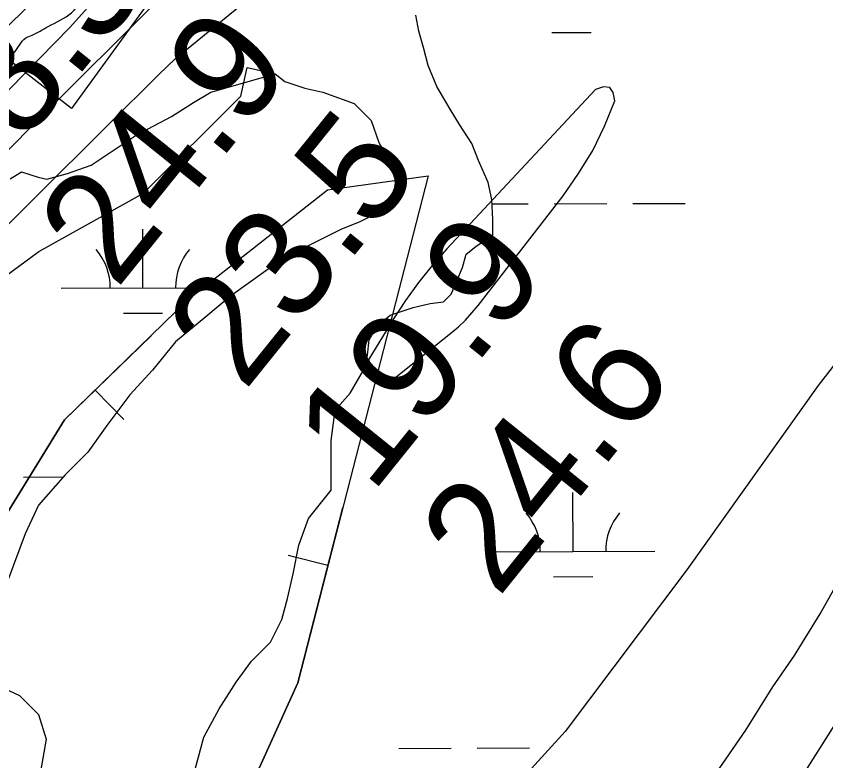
# Model space of a CAD drawing. Extents: x 3361039 to 3398939, y 576572 to 602007.
# Drawn here: x 3386340.3 to 3386835.1, y 596399.3 to 596854.6 of the extents above; entities that cross this region are included whole.
import ezdxf

# ---------------------------------------------------------------- set-up
doc = ezdxf.new("R2010")
doc.units = 0
for name, color, linetype in [('V-BORW-LINE', 7, 'Continuous'), ('V-LEVE-TOET', 7, 'Continuous'), ('V-RIVR-EDGE', 7, 'Continuous'), ('V-RIVR-RANG', 7, 'Continuous'), ('V-RRAP-RVMT', 7, 'Continuous'), ('V-SITE-VEGE', 7, 'Continuous'), ('V-SURV-LINE', 7, 'Continuous'), ('V-TOPO-DPTH', 7, 'Continuous'), ('V-TOPO-MINR', 7, 'Continuous'), ('V-WETL-SWMP', 7, 'Continuous')]:
    doc.layers.add(name, color=color, linetype=linetype)

msp = doc.modelspace()

# ---------------------------------------------------------------- linework, layer by layer
at = {"layer": 'V-BORW-LINE'}
for p, q in [((3386388.58, 596625.93), (3386406.03, 596608.03)), ((3386530.76, 596518.68), (3386506.55, 596524.91))]:
    msp.add_line(p, q, dxfattribs=at)
for points in [[(3386592.09, 596756.95), (3386557.44, 596622.36), (3386512.33, 596447.09), (3386424.94, 596254.07), (3386259.36, 596059.86), (3386193.52, 595933.48), (3386139.53, 595794.22), (3386089.53, 595638.75), (3386007, 595506.43), (3385922.35, 595447.79), (3385829.17, 595457.64), (3385823.31, 595497.45), (3385903.25, 595618.68), (3385974.68, 595841.6), (3386034.55, 596064.57), (3386134.35, 596265.18), (3386261.07, 596431.21), (3386369.91, 596607.72), (3386445.61, 596681.55), (3386530.53, 596748.41), (3386592.09, 596756.95)], [(3386422.71, 596659.22), (3386369.91, 596607.72), (3386261.07, 596431.21), (3386134.35, 596265.18), (3386034.55, 596064.57), (3385974.68, 595841.6), (3385903.25, 595618.68), (3385823.31, 595497.45), (3385829.17, 595457.64), (3385922.35, 595447.79), (3386007, 595506.43), (3386089.53, 595638.75), (3386139.53, 595794.22), (3386193.52, 595933.48), (3386259.36, 596059.86), (3386424.94, 596254.07), (3386512.33, 596447.09), (3386539.88, 596554.11)]]:
    msp.add_lwpolyline(points, dxfattribs=at)
at = {"layer": 'V-LEVE-TOET'}
msp.add_lwpolyline([(3386759.98, 596379.99), (3386786.11, 596418.17), (3386802.71, 596444.58), (3386816.02, 596463.67), (3386831.66, 596489.1), (3386854.84, 596530.63)], dxfattribs=at)
at = {"layer": 'V-RIVR-EDGE'}
msp.add_spline([(3385039.17, 595098.55), (3385046.55, 595110.08), (3385052.21, 595120.28), (3385054.34, 595124.86), (3385060, 595131.89), (3385068.49, 595148.43), (3385075.57, 595161.45), (3385079.11, 595167.79), (3385083.34, 595168.48), (3385085.46, 595169.88), (3385085.82, 595172), (3385085.83, 595177.28), (3385085.84, 595181.16), (3385086.2, 595185.74), (3385086.22, 595190.32), (3385091.53, 595202.99), (3385094.02, 595210.39), (3385097.58, 595226.94), (3385101.48, 595236.44), (3385102.91, 595245.25), (3385105.07, 595261.81), (3385104.74, 595273.08), (3385103.35, 595280.84), (3385099.49, 595285.08), (3385099.49, 595287.19), (3385099.86, 595291.42), (3385099.87, 595298.47), (3385098.83, 595304.46), (3385096.37, 595307.28), (3385096.39, 595312.92), (3385101.32, 595314.32), (3385103.79, 595316.43), (3385103.81, 595321.36), (3385106.28, 595325.58), (3385108.06, 595330.86), (3385108.77, 595335.44), (3385110.56, 595346.36), (3385112.37, 595365.74), (3385114.16, 595377.36), (3385118.41, 595385.1), (3385120.9, 595392.5), (3385120.57, 595401.66), (3385120.59, 595409.77), (3385123.08, 595420.33), (3385126.61, 595424.9), (3385130.15, 595430.88), (3385132.65, 595441.45), (3385135.15, 595457.65), (3385137.31, 595475.62), (3385138.07, 595498.52), (3385142.72, 595525.64), (3385148.43, 595553.11), (3385152.35, 595572.84), (3385153.79, 595583.4), (3385153.82, 595595.03), (3385152.43, 595605.96), (3385150.69, 595613.72), (3385147.18, 595617.6), (3385147.19, 595622.18), (3385148.29, 595641.91), (3385147.61, 595650.37), (3385149.04, 595660.94), (3385151.54, 595672.91), (3385155.44, 595680.3), (3385161.45, 595689.1), (3385174.88, 595704.92), (3385189.37, 595723.21), (3385205.26, 595737.97), (3385217.98, 595749.21), (3385229.99, 595763.28), (3385235.65, 595772.43), (3385242.38, 595783.69), (3385242.39, 595788.97), (3385243.8, 595791.08), (3385255.82, 595805.85), (3385261.49, 595818.52), (3385266.08, 595822.39), (3385272.08, 595825.55), (3385277.73, 595830.82), (3385281.27, 595836.45), (3385285.51, 595840.66), (3385292.23, 595850.87), (3385303.88, 595862.82), (3385309.55, 595873.38), (3385312.74, 595882.88), (3385318.05, 595889.56), (3385324.75, 595895.19), (3385327.24, 595901.87), (3385327.25, 595906.81), (3385329.73, 595911.38), (3385338.57, 595924.4), (3385339.97, 595922.28), (3385342.45, 595924.39), (3385347.04, 595931.78), (3385359.42, 595947.6), (3385367.19, 595954.98), (3385371.43, 595961.32), (3385374.62, 595968.71), (3385379.21, 595972.57), (3385383.79, 595972.56), (3385388.03, 595975.72), (3385397.93, 595989.09), (3385403.92, 595991.19), (3385406.75, 595992.59), (3385414.5, 595992.57), (3385420.5, 595996.79), (3385443.8, 596015.4), (3385458.63, 596027.35), (3385476.99, 596042.81), (3385492.53, 596056.16), (3385508.07, 596068.81), (3385514.78, 596074.78), (3385521.14, 596084.28), (3385525.75, 596094.13), (3385532.11, 596101.17), (3385542.35, 596111.01), (3385562.14, 596134.92), (3385576.63, 596151.44), (3385584.41, 596162.35), (3385590.41, 596166.92), (3385596.05, 596168.31), (3385598.88, 596170.07), (3385600.65, 596173.23), (3385605.23, 596174.28), (3385612.29, 596179.55), (3385619, 596185.87), (3385628.53, 596192.54), (3385646.55, 596211.88), (3385659.63, 596229.11), (3385667.4, 596233.68), (3385673.39, 596235.42), (3385677.98, 596239.99), (3385679.05, 596245.98), (3385681.54, 596253.73), (3385686.49, 596260.41), (3385700.26, 596272.36), (3385722.51, 596291.33), (3385752.88, 596318.74), (3385795.26, 596357.75), (3385843.31, 596408.37), (3385868.03, 596429.81), (3385900.88, 596463.55), (3385921.72, 596481.12), (3385922.43, 596484.29), (3385923.85, 596490.28), (3385925.63, 596496.97), (3385930.94, 596504.35), (3385939.77, 596514.9), (3385953.55, 596530.02), (3385972.27, 596548.65), (3385986.76, 596563.41), (3385999.12, 596573.6), (3386001.6, 596579.94), (3386003.73, 596584.87), (3386006.55, 596587.33), (3386011.48, 596586.26), (3386014.31, 596589.07), (3386018.56, 596598.22), (3386024.57, 596604.9), (3386033.04, 596611.22), (3386047.16, 596622.11), (3386061.63, 596630.53), (3386063.05, 596636.52), (3386069.42, 596646.72), (3386077.9, 596657.63), (3386083.56, 596662.9), (3386086.38, 596663.95), (3386089.2, 596664.29), (3386094.84, 596665.34), (3386098.02, 596668.85), (3386106.5, 596678.35), (3386117.1, 596688.89), (3386129.45, 596699.08), (3386144.63, 596708.56), (3386170.4, 596726.81), (3386181.69, 596732.78), (3386189.11, 596740.51), (3386194.41, 596747.55), (3386198.65, 596751.06), (3386208.17, 596753.15), (3386220.16, 596758.76), (3386225.46, 596762.27), (3386241.7, 596776.68), (3386247.01, 596785.82), (3386256.19, 596795.32), (3386265.01, 596799.88), (3386273.47, 596800.56), (3386278.06, 596800.9), (3386282.64, 596801.95), (3386285.11, 596805.46), (3386289, 596809.68), (3386294.29, 596812.84), (3386307, 596819.15), (3386326.74, 596825.8), (3386338.74, 596831.76), (3386346.16, 596841.25), (3386350.04, 596843.01), (3386359.92, 596848.27), (3386374.04, 596856.69), (3386380.05, 596864.08), (3386384.29, 596871.11), (3386397.37, 596885.88), (3386419.98, 596910.84), (3386428.81, 596916.46), (3386429.16, 596916.46), (3386440.11, 596926.3), (3386445.76, 596933.68), (3386446.48, 596940.73), (3386448.6, 596943.19), (3386464.84, 596954.78), (3386481.08, 596966.01), (3386496.61, 596977.6), (3386512.16, 596993.42), (3386533.35, 597014.87), (3386566.55, 597046.5), (3386598.7, 597080.6), (3386628.02, 597108.36), (3386652.05, 597136.14), (3386668.65, 597151.6), (3386687.02, 597172.35), (3386699.4, 597188.88), (3386716.72, 597211.39), (3386731.57, 597231.44), (3386740.76, 597241.99), (3386746.07, 597252.19), (3386751.38, 597261.34), (3386761.98, 597275.41), (3386785.31, 597304.6), (3386806.88, 597333.79), (3386826.32, 597360.17), (3386834.88, 597373.08)], degree=3, dxfattribs=at)
at = {"layer": 'V-RRAP-RVMT'}
for p, q in [((3386465.78, 596924.73), (3386374.08, 596798.11)), ((3386374.08, 596798.11), (3386330.05, 596832.1))]:
    msp.add_line(p, q, dxfattribs=at)
at = {"layer": 'V-SITE-VEGE'}
for p, q in [((3386586.32, 596845.41), (3386584.58, 596855.29)), ((3386589.23, 596835.52), (3386586.32, 596845.41)), ((3386592.13, 596824.48), (3386589.23, 596835.52)), ((3386597.36, 596811.69), (3386592.13, 596824.48)), ((3386605.49, 596797.73), (3386597.36, 596811.69)), ((3386611.3, 596788.43), (3386605.49, 596797.73)), ((3386618.85, 596776.8), (3386611.3, 596788.43)), ((3386622.92, 596766.33), (3386618.85, 596776.8)), ((3386628.73, 596752.96), (3386622.92, 596766.33)), ((3386631.06, 596742.5), (3386628.73, 596752.96)), ((3386631.64, 596730.29), (3386631.06, 596742.5)), ((3386631.64, 596720.98), (3386631.64, 596730.29)), ((3386621.18, 596713.72), (3386631.64, 596720.98)), ((3386615.37, 596709.07), (3386621.18, 596713.72)), ((3386613.04, 596700.93), (3386615.37, 596709.07)), ((3386606.08, 596684.65), (3386613.04, 596700.93)), ((3386601.43, 596679.99), (3386606.08, 596684.65)), ((3386582.84, 596676.51), (3386593.29, 596678.83)), ((3386593.29, 596678.83), (3386601.43, 596679.99)), ((3386568.89, 596671.86), (3386582.84, 596676.51)), ((3386560.76, 596664.88), (3386568.89, 596671.86)), ((3386862.86, 596670.69), (3386830.33, 596628.83)), ((3386556.11, 596656.74), (3386560.76, 596664.88)), ((3386554.95, 596647.44), (3386556.11, 596656.74)), ((3386552.62, 596638.13), (3386554.95, 596647.44)), ((3386544.49, 596624.18), (3386552.62, 596638.13)), ((3386830.33, 596628.83), (3386750.16, 596516.04)), ((3386535.2, 596613.72), (3386544.49, 596624.18)), ((3386532.87, 596595.11), (3386535.2, 596613.72)), ((3386532.87, 596564.87), (3386532.87, 596595.11)), ((3386518.93, 596547.43), (3386532.87, 596564.87)), ((3386513.12, 596531.15), (3386518.93, 596547.43)), ((3386509.63, 596513.71), (3386513.12, 596531.15)), ((3386750.16, 596516.04), (3386675.79, 596417.19)), ((3386506.15, 596498.59), (3386509.63, 596513.71)), ((3386502.66, 596485.8), (3386506.15, 596498.59)), ((3386495.69, 596471.85), (3386502.66, 596485.8)), ((3386484.07, 596460.22), (3386495.69, 596471.85)), ((3386474.77, 596447.43), (3386484.07, 596460.22)), ((3386464.32, 596431.15), (3386474.77, 596447.43)), ((3386455.02, 596413.71), (3386464.32, 596431.15)), ((3386675.79, 596417.19), (3386625.83, 596362.54)), ((3386448.05, 596388.13), (3386455.02, 596413.71))]:
    msp.add_line(p, q, dxfattribs=at)
for points in [[(3386336.73, 596755.05), (3386343.46, 596759.52), (3386353.71, 596756.26), (3386359.06, 596754.88), (3386371.63, 596758.45), (3386386.13, 596763.51), (3386413.54, 596781.85), (3386435.23, 596793.31), (3386448.7, 596801.75), (3386459.29, 596808.21), (3386498.6, 596819.24), (3386504.4, 596814.59), (3386516.6, 596810.52), (3386527.64, 596808.2), (3386546.81, 596801.22), (3386557.27, 596790.75), (3386561.92, 596777.38), (3386572.38, 596759.07), (3386573.54, 596752.09), (3386570.05, 596745.12), (3386561.92, 596734.65), (3386550.3, 596728.83), (3386538.68, 596724.18), (3386513.12, 596711.39), (3386495.69, 596700.93), (3386471.29, 596683.49), (3386456.18, 596670.69), (3386437.59, 596655.58), (3386423.65, 596638.14), (3386409.71, 596623.02), (3386395.76, 596604.42), (3386384.14, 596588.13), (3386370.2, 596574.18), (3386353.93, 596555.57), (3386345.8, 596538.13), (3386335.34, 596510.22)], [(3386329.53, 596445.1), (3386342.31, 596439.29), (3386353.93, 596427.66), (3386358.58, 596412.54), (3386355.1, 596392.78)]]:
    msp.add_lwpolyline(points, dxfattribs=at)
at = {"layer": 'V-SURV-LINE'}
msp.add_lwpolyline([(3386643.92, 596110.86), (3387652.93, 597704.13)], dxfattribs=at)
at = {"layer": 'V-TOPO-DPTH'}
msp.add_lwpolyline([(3386763.55, 597282.61), (3386376.83, 596851.7), (3386372.79, 596847.51), (3386327.11, 596800.82), (3386299.99, 596773.54), (3386272.58, 596746.55), (3386244.74, 596720.01), (3386216.61, 596693.75), (3386083.02, 596571.05), (3386018.54, 596511.76), (3385954.1, 596452.42), (3385889.73, 596393.01)], dxfattribs=at)
at = {"layer": 'V-TOPO-MINR'}
for points in [[(3385824.39, 596364.49), (3385879.3, 596417.59), (3385934.57, 596470.32), (3386326.39, 596840.23), (3386343.26, 596856.38), (3386359.98, 596872.68), (3386376.47, 596889.21), (3386392.82, 596905.89), (3386408.79, 596922.91), (3386424.41, 596940.23), (3386790.48, 597401.11)], [(3384863.71, 594728.44), (3385218.79, 595340.72), (3385220.56, 595346.22), (3385222.54, 595351.62), (3385224.85, 595356.9), (3385227.38, 595362.08), (3385635.24, 596054.69), (3385649.6, 596073.76), (3385664.53, 596092.35), (3385680.31, 596110.21), (3385696.68, 596127.59), (3385923.18, 596357.17), (3386002.74, 596437.7), (3386082.37, 596518.16), (3386162.12, 596598.51), (3386241.94, 596678.78), (3386358.1, 596795.45), (3386379.91, 596817.32), (3386401.74, 596839.18), (3386423.59, 596861), (3386949.55, 597311.18)], [(3385889.73, 596393.01), (3385954.1, 596452.42), (3386018.54, 596511.76), (3386083.02, 596571.05), (3386216.61, 596693.75), (3386244.74, 596720.01), (3386272.58, 596746.55), (3386299.99, 596773.54), (3386327.11, 596800.82), (3386372.79, 596847.51), (3386376.83, 596851.7), (3386763.55, 597282.61)], [(3385944.92, 596337.95), (3386406.76, 596798.28), (3386417.05, 596808.49), (3386427.36, 596818.67), (3386437.71, 596828.81), (3386947.52, 597245.04)], [(3386557.66, 596632.48), (3386562.86, 596631.12), (3386570.2, 596632.18), (3386606.08, 596660.92), (3386610.54, 596664.76), (3386614.8, 596668.79), (3386618.76, 596673.12), (3386622.53, 596677.64), (3386674.51, 596744.79), (3386684.02, 596758.4), (3386692.61, 596772.51), (3386699.79, 596787.38), (3386706.05, 596802.76), (3386705.13, 596807.86), (3386703.07, 596811.05), (3386699.28, 596811.4), (3386694.34, 596809.84), (3386603.41, 596712.25), (3386594.54, 596702.14), (3386586.1, 596691.71), (3386578.3, 596680.79), (3386570.93, 596669.55), (3386555.8, 596644.89), (3386555.66, 596637.47), (3386557.66, 596632.48)]]:
    msp.add_lwpolyline(points, dxfattribs=at)
at = {"layer": 'V-WETL-SWMP'}
for p, q in [((3386586.32, 596845.41), (3386584.58, 596855.29)), ((3386589.22, 596835.52), (3386586.32, 596845.41)), ((3386667.72, 596844.53), (3386691.72, 596844.6)), ((3386592.13, 596824.48), (3386589.22, 596835.52)), ((3386597.36, 596811.69), (3386592.13, 596824.48)), ((3386605.49, 596797.73), (3386597.36, 596811.69)), ((3386611.3, 596788.43), (3386605.49, 596797.73)), ((3386618.85, 596776.8), (3386611.3, 596788.43)), ((3386622.92, 596766.34), (3386618.85, 596776.8)), ((3386628.73, 596752.96), (3386622.92, 596766.34)), ((3386631.05, 596742.5), (3386628.73, 596752.96)), ((3386631.63, 596730.29), (3386631.05, 596742.5)), ((3386631.18, 596739.79), (3386653.16, 596739.85)), ((3386669.16, 596739.9), (3386701.16, 596739.99)), ((3386717.16, 596740.03), (3386749.16, 596740.12)), ((3386631.63, 596720.99), (3386631.63, 596730.29)), ((3386417.76, 596688.46), (3386417.66, 596724.46)), ((3386621.18, 596713.72), (3386631.63, 596720.99)), ((3386615.37, 596709.07), (3386621.18, 596713.72)), ((3386613.04, 596700.93), (3386615.37, 596709.07)), ((3386606.07, 596684.65), (3386613.04, 596700.93)), ((3386367.77, 596688.32), (3386467.76, 596688.59)), ((3386601.42, 596680), (3386606.07, 596684.65)), ((3386582.83, 596676.51), (3386593.29, 596678.83)), ((3386593.29, 596678.83), (3386601.42, 596680)), ((3386568.89, 596671.86), (3386582.83, 596676.51)), ((3386405.81, 596672.99), (3386429.81, 596673.06)), ((3386560.76, 596664.88), (3386568.89, 596671.86)), ((3386862.86, 596670.69), (3386830.33, 596628.83)), ((3386556.11, 596656.74), (3386560.76, 596664.88)), ((3386554.95, 596647.44), (3386556.11, 596656.74)), ((3386552.62, 596638.13), (3386554.95, 596647.44)), ((3386544.49, 596624.18), (3386552.62, 596638.13)), ((3386830.33, 596628.83), (3386750.16, 596516.04)), ((3386535.19, 596613.72), (3386544.49, 596624.18)), ((3386532.87, 596595.11), (3386535.19, 596613.72)), ((3386532.87, 596564.88), (3386532.87, 596595.11)), ((3386344.68, 596572.82), (3386369.07, 596572.89)), ((3386518.93, 596547.43), (3386532.87, 596564.88)), ((3386680.59, 596527.32), (3386680.49, 596563.32)), ((3386513.12, 596531.15), (3386518.93, 596547.43)), ((3386509.63, 596513.71), (3386513.12, 596531.15)), ((3386630.59, 596527.19), (3386730.59, 596527.46)), ((3386750.16, 596516.04), (3386675.79, 596417.2)), ((3386506.14, 596498.59), (3386509.63, 596513.71)), ((3386668.64, 596511.86), (3386692.64, 596511.93)), ((3386502.66, 596485.8), (3386506.14, 596498.59)), ((3386495.69, 596471.85), (3386502.66, 596485.8)), ((3386484.07, 596460.22), (3386495.69, 596471.85)), ((3386474.77, 596447.43), (3386484.07, 596460.22)), ((3386464.31, 596431.15), (3386474.77, 596447.43)), ((3386455.02, 596413.71), (3386464.31, 596431.15)), ((3386675.79, 596417.2), (3386625.83, 596362.54)), ((3386448.05, 596388.13), (3386455.02, 596413.71)), ((3386574.08, 596406.96), (3386606.08, 596407.05)), ((3386622.08, 596407.09), (3386654.08, 596407.18))]:
    msp.add_line(p, q, dxfattribs=at)
for points in [[(3386308.98, 596677.49), (3386354.1, 596710.75), (3386418.21, 596746.39), (3386477.57, 596805.78), (3386481.36, 596823.31), (3386498.6, 596819.24), (3386504.4, 596814.59), (3386516.6, 596810.52), (3386527.64, 596808.2), (3386546.81, 596801.22), (3386557.27, 596790.75), (3386561.92, 596777.38), (3386572.38, 596759.07), (3386573.54, 596752.09), (3386570.05, 596745.12), (3386561.92, 596734.65), (3386550.3, 596728.84), (3386538.68, 596724.19), (3386513.12, 596711.39), (3386495.69, 596700.93), (3386471.29, 596683.49), (3386456.18, 596670.7), (3386437.59, 596655.58), (3386423.65, 596638.14), (3386409.71, 596623.02), (3386395.76, 596604.41), (3386384.14, 596588.13), (3386370.2, 596574.18), (3386353.93, 596555.58), (3386345.8, 596538.13), (3386335.34, 596510.22)], [(3386329.53, 596445.11), (3386342.31, 596439.29), (3386353.93, 596427.66), (3386358.58, 596412.55), (3386355.1, 596392.78)]]:
    msp.add_lwpolyline(points, dxfattribs=at)
for centre, start, end in [((3386362.52, 596688.78), 359.3865, 40.9301), ((3386473, 596689.08), 139.3865, 180.9302), ((3386625.35, 596527.65), 359.3865, 40.9301), ((3386735.84, 596527.95), 139.3865, 180.9301)]:
    msp.add_arc(centre, 35.25, start, end, dxfattribs=at)

# ---------------------------------------------------------------- texts
at = {"layer": 'V-RIVR-RANG'}
for s, p in [('8.3', (3386344.38, 596775.52)), ('24.9', (3386401.46, 596686.94)), ('23.5', (3386479.71, 596624.67)), ('19.9', (3386557.62, 596561.98)), ('24.6', (3386634.71, 596498.27))]:
    msp.add_text(s, height=67, rotation=51.1883, dxfattribs=at).set_placement(p)

doc.saveas('drawing.dxf')
